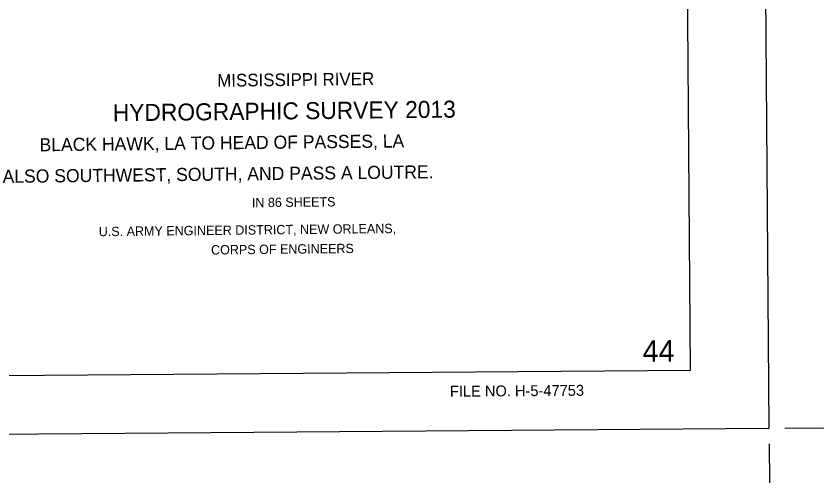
# Model space of a CAD drawing. Extents: x 3540316 to 3578335, y 553172 to 578787.
# Drawn here: x 3569718 to 3578335, y 553454 to 558437 of the extents above; entities that cross this region are included whole.
import ezdxf

# ---------------------------------------------------------------- set-up
doc = ezdxf.new("R2010")
doc.units = 0
for name, color, linetype in [('G-ANNO-NPLT', 7, 'Continuous'), ('V-ANNO-DIMS', 7, 'Continuous'), ('V-ANNO-SYMB', 7, 'Continuous'), ('V-ANNO-TEXT', 7, 'Continuous')]:
    doc.layers.add(name, color=color, linetype=linetype)

msp = doc.modelspace()

# ---------------------------------------------------------------- linework, layer by layer
at = {"layer": 'G-ANNO-NPLT'}
msp.add_lwpolyline([(3541086, 553755), (3577751.6, 554037.6), (3577565.3, 578203.6), (3540899.8, 577920.9)], close=True, dxfattribs=at)
at = {"layer": 'V-ANNO-DIMS'}
for p, q in [((3577918.3, 554038.9), (3578334.9, 554042.1)), ((3577752.9, 553871), (3577756.1, 553454.3))]:
    msp.add_line(p, q, dxfattribs=at)
at = {"layer": 'V-ANNO-SYMB'}
msp.add_lwpolyline([(3543831.3, 554401.2), (3576913.5, 554656.2), (3576736.8, 577572.1), (3543654.6, 577317.1), (3543831.3, 554401.2)], dxfattribs=at)

# ---------------------------------------------------------------- texts
at = {"layer": 'V-ANNO-TEXT'}
for s, height, rotation, p in [('MISSISSIPPI RIVER', 135, 0.61744, (3571863.4, 557683.5)), ('HYDROGRAPHIC SURVEY 2013', 181.7, 0.61744, (3570750.2, 557314.6)), ('BLACK HAWK, LA TO HEAD OF PASSES, LA', 140, 0.61744, (3569968.2, 556993.9)), ('ALSO SOUTHWEST, SOUTH, AND PASS A LOUTRE.', 140, 0.61744, (3569573.9, 556656)), ('IN 86 SHEETS', 100, 0.61744, (3572233.4, 556396.3)), ('U.S. ARMY ENGINEER DISTRICT, NEW ORLEANS,', 100, 0.61744, (3570599.8, 556087.2)), ('CORPS OF ENGINEERS', 100, 0.61744, (3571797.9, 555891.6)), ('44', 230, 0.44167, (3576401.8, 554745.6)), ('FILE NO. H-5-47753', 116.66, 0.4417, (3574346.2, 554373.4))]:
    msp.add_text(s, height=height, rotation=rotation, dxfattribs=at).set_placement(p)

doc.saveas('drawing.dxf')
